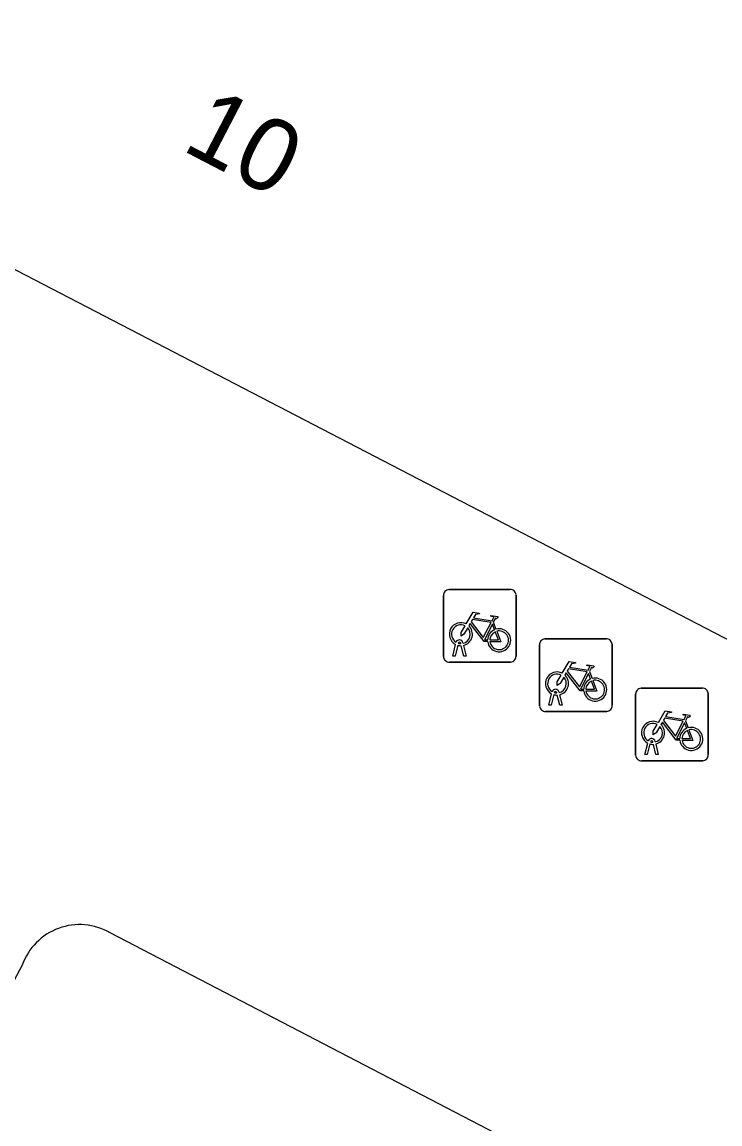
# Model space of a CAD drawing. Extents: x 161087 to 161922, y 382574 to 383873.
# Drawn here: x 161578.63 to 161588.24, y 382803.64 to 382818.83 of the extents above; entities that cross this region are included whole.
import ezdxf

# ---------------------------------------------------------------- set-up
doc = ezdxf.new("R2010")
doc.units = 0
for name, color, linetype in [('IMGEO_Fietsenrek', 7, 'Continuous'), ('IMGEO_Pand', 7, 'Continuous'), ('IMGEO_Pand_nummerreeks', 7, 'Continuous'), ('IMGEO_Voetpad_open', 7, 'Continuous')]:
    doc.layers.add(name, color=color, linetype=linetype)

msp = doc.modelspace()

# ---------------------------------------------------------------- linework, layer by layer
at = {"layer": 'IMGEO_Fietsenrek'}
for p, q in [((161584.508, 382811.01), (161585.349, 382811.01)), ((161585.349, 382811.01), (161584.508, 382811.01)), ((161584.433, 382810.085), (161584.433, 382810.926)), ((161584.433, 382810.926), (161584.433, 382810.085)), ((161585.433, 382810.935), (161585.433, 382810.094)), ((161585.433, 382810.094), (161585.433, 382810.935)), ((161585.12, 382810.559), (161585.156, 382810.464)), ((161584.56, 382810.094), (161584.599, 382810.254)), ((161584.629, 382810.242), (161584.594, 382810.094)), ((161584.671, 382810.266), (161584.67, 382810.27)), ((161584.702, 382810.277), (161584.703, 382810.27)), ((161584.71, 382810.24), (161584.745, 382810.094)), ((161585.757, 382809.405), (161585.757, 382810.246)), ((161585.757, 382810.246), (161585.757, 382809.405)), ((161585.832, 382810.33), (161586.673, 382810.33)), ((161586.673, 382810.33), (161585.832, 382810.33)), ((161586.757, 382810.255), (161586.757, 382809.414)), ((161586.757, 382809.414), (161586.757, 382810.255)), ((161584.594, 382810.094), (161584.56, 382810.094)), ((161584.712, 382810.094), (161584.678, 382810.236)), ((161584.745, 382810.094), (161584.712, 382810.094)), ((161585.358, 382810.01), (161584.517, 382810.01)), ((161584.517, 382810.01), (161585.358, 382810.01)), ((161586.444, 382809.879), (161586.48, 382809.784)), ((161587.156, 382809.65), (161587.997, 382809.65)), ((161587.997, 382809.65), (161587.156, 382809.65)), ((161585.884, 382809.414), (161585.923, 382809.574)), ((161585.953, 382809.562), (161585.918, 382809.414)), ((161585.995, 382809.586), (161585.994, 382809.59)), ((161586.036, 382809.414), (161586.002, 382809.556)), ((161586.026, 382809.597), (161586.027, 382809.59)), ((161586.034, 382809.56), (161586.069, 382809.414)), ((161587.081, 382808.725), (161587.081, 382809.566)), ((161587.081, 382809.566), (161587.081, 382808.725)), ((161588.081, 382809.575), (161588.081, 382808.734)), ((161588.081, 382808.734), (161588.081, 382809.575)), ((161586.682, 382809.33), (161585.841, 382809.33)), ((161585.841, 382809.33), (161586.682, 382809.33)), ((161585.918, 382809.414), (161585.884, 382809.414)), ((161586.069, 382809.414), (161586.036, 382809.414)), ((161587.768, 382809.199), (161587.804, 382809.104)), ((161587.208, 382808.734), (161587.247, 382808.894)), ((161587.277, 382808.882), (161587.242, 382808.734)), ((161587.319, 382808.906), (161587.318, 382808.91)), ((161587.36, 382808.734), (161587.326, 382808.876)), ((161587.35, 382808.917), (161587.351, 382808.91)), ((161587.358, 382808.88), (161587.393, 382808.734)), ((161587.242, 382808.734), (161587.208, 382808.734)), ((161587.393, 382808.734), (161587.36, 382808.734)), ((161588.006, 382808.65), (161587.165, 382808.65)), ((161587.165, 382808.65), (161588.006, 382808.65))]:
    msp.add_line(p, q, dxfattribs=at)
for points in [[(161584.746, 382810.536), (161584.841, 382810.7), (161584.927, 382810.686), (161584.929, 382810.677), (161584.873, 382810.666), (161584.846, 382810.621), (161585.102, 382810.58)], [(161585.042, 382810.292), (161584.992, 382810.292), (161584.801, 382810.543), (161584.782, 382810.511)], [(161585.089, 382810.555), (161584.832, 382810.596), (161584.815, 382810.567), (161584.982, 382810.347), (161585.089, 382810.555)], [(161585.102, 382810.58), (161585.127, 382810.629), (161585.121, 382810.633), (161585.098, 382810.637), (161585.086, 382810.644), (161585.085, 382810.647), (161585.087, 382810.652), (161585.182, 382810.637), (161585.184, 382810.627), (161585.174, 382810.614), (161585.162, 382810.608), (161585.148, 382810.614), (161585.12, 382810.559)], [(161584.767, 382810.484), (161584.715, 382810.394), (161584.675, 382810.369), (161584.676, 382810.416), (161584.731, 382810.51)], [(161585.137, 382810.457), (161585.107, 382810.534), (161584.998, 382810.316), (161585.041, 382810.316)], [(161585.071, 382810.316), (161585.191, 382810.315), (161585.147, 382810.429)], [(161585.167, 382810.436), (161585.222, 382810.291), (161585.072, 382810.291)], [(161586.07, 382809.856), (161586.165, 382810.02), (161586.251, 382810.006), (161586.253, 382809.997), (161586.197, 382809.986), (161586.17, 382809.941), (161586.426, 382809.9)], [(161586.426, 382809.9), (161586.451, 382809.949), (161586.445, 382809.953), (161586.422, 382809.957), (161586.41, 382809.964), (161586.409, 382809.967), (161586.411, 382809.972), (161586.506, 382809.957), (161586.508, 382809.947), (161586.498, 382809.934), (161586.486, 382809.928), (161586.472, 382809.934), (161586.444, 382809.879)], [(161586.091, 382809.804), (161586.039, 382809.714), (161585.999, 382809.689), (161586, 382809.736), (161586.055, 382809.83)], [(161586.366, 382809.612), (161586.316, 382809.612), (161586.125, 382809.863), (161586.106, 382809.831)], [(161586.413, 382809.875), (161586.156, 382809.916), (161586.139, 382809.887), (161586.306, 382809.667), (161586.413, 382809.875)], [(161586.461, 382809.777), (161586.431, 382809.854), (161586.322, 382809.636), (161586.365, 382809.636)], [(161586.395, 382809.636), (161586.515, 382809.635), (161586.471, 382809.749)], [(161586.491, 382809.756), (161586.546, 382809.611), (161586.396, 382809.611)], [(161587.394, 382809.176), (161587.489, 382809.34), (161587.575, 382809.326), (161587.577, 382809.317), (161587.521, 382809.306), (161587.494, 382809.261), (161587.75, 382809.22)], [(161587.69, 382808.932), (161587.64, 382808.932), (161587.449, 382809.183), (161587.43, 382809.151)], [(161587.737, 382809.195), (161587.48, 382809.236), (161587.463, 382809.207), (161587.63, 382808.987), (161587.737, 382809.195)], [(161587.75, 382809.22), (161587.775, 382809.269), (161587.769, 382809.273), (161587.746, 382809.277), (161587.734, 382809.284), (161587.733, 382809.287), (161587.735, 382809.292), (161587.83, 382809.277), (161587.832, 382809.267), (161587.822, 382809.254), (161587.81, 382809.248), (161587.796, 382809.254), (161587.768, 382809.199)], [(161587.415, 382809.124), (161587.363, 382809.034), (161587.323, 382809.009), (161587.324, 382809.056), (161587.379, 382809.15)], [(161587.785, 382809.097), (161587.755, 382809.174), (161587.646, 382808.956), (161587.689, 382808.956)], [(161587.719, 382808.956), (161587.839, 382808.955), (161587.795, 382809.069)], [(161587.815, 382809.076), (161587.87, 382808.931), (161587.72, 382808.931)]]:
    msp.add_lwpolyline(points, dxfattribs=at)
for centre, radius, start, end in [((161584.511, 382810.932), 0.0779, 92.4484, 184.2845), ((161584.511, 382810.932), 0.0779, 92.4484, 184.2845), ((161585.355, 382810.932), 0.0779, 2.4484, 94.2845), ((161585.355, 382810.932), 0.0779, 2.4484, 94.2845), ((161584.673, 382810.395), 0.159, 62.6766, 242.1369), ((161584.673, 382810.395), 0.129, 63.3192, 238.903), ((161584.673, 382810.395), 0.129, 283.6043, 43.4302), ((161584.673, 382810.395), 0.159, 283.5766, 46.6042), ((161585.2, 382810.311), 0.159, 113.3408, 178.3217), ((161585.2, 382810.311), 0.159, 187.0065, 105.7708), ((161585.2, 382810.311), 0.129, 113.923, 177.9556), ((161585.2, 382810.311), 0.129, 188.6715, 104.5883), ((161584.653, 382810.266), 0.0499, 12.8025, 158.6934), ((161584.673, 382810.395), 0.159, 253.9967, 271.7867), ((161584.653, 382810.266), 0.0174, 12.8025, 163.4502), ((161584.673, 382810.395), 0.129, 253.415, 269.0204), ((161585.835, 382810.252), 0.0779, 92.4484, 184.2845), ((161585.835, 382810.252), 0.0779, 92.4484, 184.2845), ((161586.679, 382810.252), 0.0779, 2.4484, 94.2845), ((161586.679, 382810.252), 0.0779, 2.4484, 94.2845), ((161585.355, 382810.088), 0.0779, 272.4484, 4.2845), ((161585.355, 382810.088), 0.0779, 272.4484, 4.2845), ((161584.511, 382810.088), 0.0779, 182.4484, 274.2845), ((161584.511, 382810.088), 0.0779, 182.4484, 274.2845), ((161585.997, 382809.715), 0.159, 62.6766, 242.1369), ((161585.997, 382809.715), 0.129, 63.3192, 238.903), ((161585.997, 382809.715), 0.129, 283.6043, 43.4302), ((161585.997, 382809.715), 0.159, 283.5766, 46.6042), ((161586.524, 382809.631), 0.159, 187.0065, 105.7708), ((161585.977, 382809.586), 0.0499, 12.8025, 158.6934), ((161586.524, 382809.631), 0.159, 113.3408, 178.3217), ((161586.524, 382809.631), 0.129, 113.923, 177.9556), ((161586.524, 382809.631), 0.129, 188.6715, 104.5883), ((161587.159, 382809.572), 0.0779, 92.4484, 184.2845), ((161587.159, 382809.572), 0.0779, 92.4484, 184.2845), ((161588.003, 382809.572), 0.0779, 2.4484, 94.2845), ((161588.003, 382809.572), 0.0779, 2.4484, 94.2845), ((161585.997, 382809.715), 0.159, 253.9967, 271.7867), ((161585.977, 382809.586), 0.0174, 12.8025, 163.4502), ((161585.997, 382809.715), 0.129, 253.415, 269.0204), ((161585.835, 382809.408), 0.0779, 182.4484, 274.2845), ((161585.835, 382809.408), 0.0779, 182.4484, 274.2845), ((161586.679, 382809.408), 0.0779, 272.4484, 4.2845), ((161586.679, 382809.408), 0.0779, 272.4484, 4.2845), ((161587.321, 382809.035), 0.159, 62.6766, 242.1369), ((161587.321, 382809.035), 0.129, 63.3192, 238.903), ((161587.321, 382809.035), 0.129, 283.6043, 43.4302), ((161587.321, 382809.035), 0.159, 283.5766, 46.6042), ((161587.848, 382808.951), 0.159, 113.3408, 178.3217), ((161587.848, 382808.951), 0.159, 187.0065, 105.7708), ((161587.848, 382808.951), 0.129, 113.923, 177.9556), ((161587.848, 382808.951), 0.129, 188.6715, 104.5883), ((161587.301, 382808.906), 0.0499, 12.8025, 158.6934), ((161587.321, 382809.035), 0.159, 253.9967, 271.7867), ((161587.301, 382808.906), 0.0174, 12.8025, 163.4502), ((161587.321, 382809.035), 0.129, 253.415, 269.0204), ((161587.159, 382808.728), 0.0779, 182.4484, 274.2845), ((161587.159, 382808.728), 0.0779, 182.4484, 274.2845), ((161588.003, 382808.728), 0.0779, 272.4484, 4.2845), ((161588.003, 382808.728), 0.0779, 272.4484, 4.2845)]:
    msp.add_arc(centre, radius, start, end, dxfattribs=at)
at = {"layer": 'IMGEO_Pand'}
msp.add_lwpolyline([(161562.444, 382823.775), (161598.146, 382805.236), (161604.916, 382818.184), (161607.431, 382816.867)], dxfattribs=at)
at = {"layer": 'IMGEO_Voetpad_open'}
for points in [[(161596.776, 382788.886), (161594.661, 382798.561), (161579.839, 382806.277)], [(161578.629, 382805.832), (161577.897, 382804.469)]]:
    msp.add_lwpolyline(points, dxfattribs=at)
msp.add_arc((161579.418, 382805.554), 0.837, 59.803, 160.5808, dxfattribs=at)

# ---------------------------------------------------------------- texts
at = {"layer": 'IMGEO_Pand_nummerreeks'}
msp.add_text('10', height=1, rotation=332.5611, dxfattribs=at).set_placement((161580.806, 382817.079))

doc.saveas('drawing.dxf')
